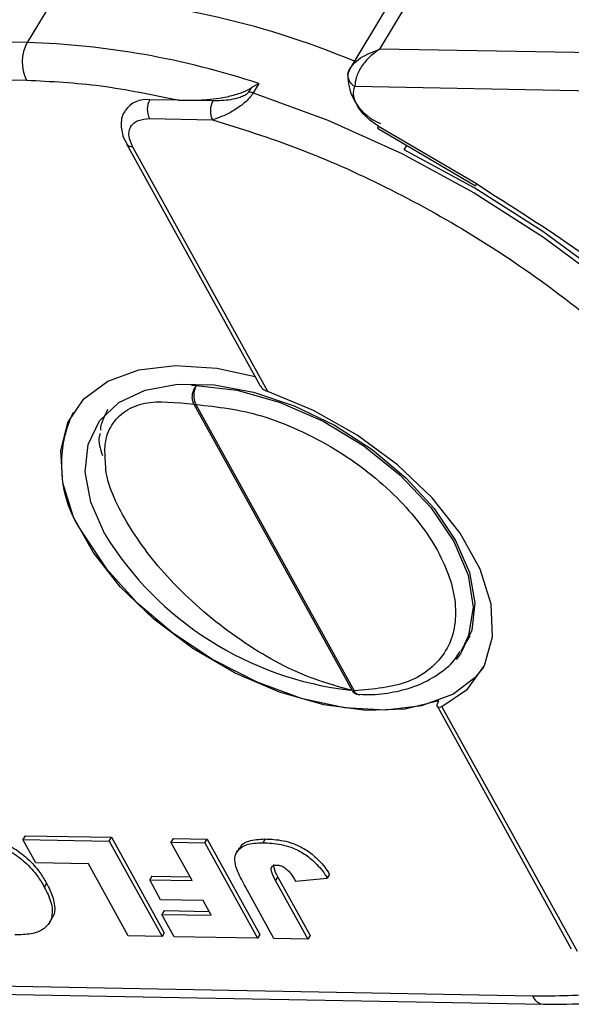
# Model space of a CAD drawing. Header units: millimetres. Extents: x 8853 to 11418, y 45 to 1005.
# Tile 272 of 278: x 11169 to 11186, y 675 to 704. Entities that reach past the tile are written whole.
import ezdxf

# ---------------------------------------------------------------- set-up
doc = ezdxf.new("R2010")
doc.units = ezdxf.units.MM

msp = doc.modelspace()

# ---------------------------------------------------------------- linework, layer by layer
at = {"color": 7, "linetype": 'Continuous', "lineweight": 25}
for p, q in [((11170.483, 705.022), (11169.64, 703.624)), ((11180.21, 703.427), (11181.087, 704.881)), ((11180.348, 704.564), (11179.303, 702.828)), ((11169.64, 703.624), (11143.639, 704.108)), ((11206.212, 702.942), (11180.21, 703.427)), ((11142.887, 702.991), (11169.619, 702.492)), ((11179.32, 702.856), (11179.241, 702.658)), ((11176.58, 702.39), (11176.349, 702.261)), ((11176.58, 702.39), (11176.412, 702.11)), ((11179.459, 702.309), (11206.191, 701.811)), ((11176.349, 702.261), (11176.273, 702.135)), ((11174.188, 701.891), (11173.314, 701.907)), ((11175.205, 701.872), (11174.188, 701.891)), ((11173.304, 701.342), (11175.194, 701.306)), ((11180.169, 701.118), (11183.106, 699.394)), ((11180.135, 701.053), (11183.072, 699.329)), ((11172.617, 700.589), (11176.626, 693.335)), ((11180.94, 700.402), (11181.019, 700.534)), ((11176.854, 693.164), (11172.798, 700.502)), ((11183.106, 699.394), (11183.474, 699.149)), ((11183.072, 699.329), (11183.072, 699.329)), ((11174.568, 693.357), (11174.707, 693.344)), ((11174.637, 692.785), (11179.377, 684.209)), ((11174.695, 692.779), (11179.435, 684.203)), ((11182.685, 685.468), (11182.915, 685.85)), ((11182.685, 685.468), (11182.634, 685.388)), ((11181.935, 683.73), (11185.944, 676.476)), ((11186.125, 676.39), (11182.069, 683.729)), ((11169.582, 679.86), (11169.515, 679.748)), ((11169.515, 679.748), (11172.101, 679.7)), ((11169.904, 679.043), (11169.515, 679.748)), ((11169.582, 679.86), (11172.169, 679.812)), ((11172.101, 679.7), (11172.169, 679.812)), ((11172.101, 679.7), (11173.681, 676.841)), ((11172.169, 679.812), (11173.749, 676.953)), ((11174.015, 679.777), (11173.948, 679.665)), ((11173.948, 679.665), (11174.965, 679.646)), ((11174.584, 678.515), (11173.948, 679.665)), ((11174.015, 679.777), (11175.033, 679.758)), ((11174.965, 679.646), (11175.033, 679.758)), ((11174.965, 679.646), (11176.545, 676.788)), ((11175.033, 679.758), (11176.613, 676.9)), ((11176.768, 679.763), (11176.701, 679.651)), ((11175.993, 679.483), (11175.925, 679.371)), ((11171.473, 679.013), (11169.904, 679.043)), ((11172.664, 676.86), (11171.473, 679.013)), ((11178.701, 678.705), (11178.633, 678.593)), ((11170.221, 678.435), (11170.154, 678.323)), ((11173.379, 678.65), (11173.311, 678.538)), ((11173.64, 677.944), (11173.311, 678.538)), ((11173.311, 678.538), (11174.584, 678.515)), ((11173.379, 678.65), (11174.52, 678.629)), ((11177.085, 678.509), (11177.153, 678.621)), ((11177.085, 678.509), (11178.052, 676.76)), ((11177.153, 678.621), (11178.12, 676.872)), ((11177.681, 678.494), (11178.633, 678.593)), ((11177.034, 676.779), (11176.179, 678.326)), ((11174.912, 677.921), (11173.64, 677.944)), ((11175.158, 677.475), (11174.912, 677.921)), ((11173.741, 677.615), (11173.674, 677.503)), ((11173.741, 677.615), (11175.095, 677.589)), ((11170.309, 677.257), (11170.376, 677.368)), ((11174.043, 676.834), (11173.674, 677.503)), ((11173.674, 677.503), (11175.158, 677.475)), ((11173.749, 676.953), (11173.681, 676.841)), ((11173.681, 676.841), (11172.664, 676.86)), ((11176.545, 676.788), (11174.043, 676.834)), ((11176.613, 676.9), (11176.545, 676.788)), ((11178.052, 676.76), (11177.034, 676.779)), ((11178.12, 676.872), (11178.052, 676.76)), ((11184.787, 675.05), (11158.055, 675.548)), ((11158.687, 675.302), (11185.109, 674.81))]:
    msp.add_line(p, q, dxfattribs=at)
at = {"color": 7, "linetype": 'Continuous', "lineweight": 25, "flags": 128}
for points in [[(11176.412, 702.11), (11178.65, 701.295), (11180.869, 700.292), (11183.034, 699.119), (11185.113, 697.792), (11187.074, 696.332), (11188.888, 694.761), (11190.526, 693.104), (11191.964, 691.384), (11193.18, 689.629), (11194.154, 687.865), (11194.874, 686.12), (11195.326, 684.418), (11195.506, 682.788), (11195.409, 681.253), (11195.037, 679.836), (11194.502, 678.728)], [(11194.819, 686.576), (11194.068, 688.288), (11193.075, 690.013), (11191.854, 691.725), (11190.423, 693.401), (11188.804, 695.014), (11187.019, 696.543), (11185.094, 697.963), (11183.058, 699.256), (11180.94, 700.402)], [(11181.977, 683.896), (11180.967, 683.646), (11179.801, 683.607), (11178.528, 683.782), (11177.201, 684.162), (11175.873, 684.734), (11174.601, 685.472), (11173.435, 686.346), (11172.426, 687.32), (11171.614, 688.355), (11171.033, 689.407), (11170.706, 690.432), (11170.648, 691.389), (11170.861, 692.237), (11171.336, 692.943), (11172.053, 693.476), (11172.983, 693.815), (11174.087, 693.945), (11175.32, 693.862), (11176.472, 693.614)], [(11171.963, 688.897), (11171.549, 689.852), (11171.382, 690.761), (11171.471, 691.584), (11171.812, 692.285), (11172.388, 692.834), (11173.176, 693.206), (11174.14, 693.386), (11175.239, 693.366), (11176.425, 693.146), (11177.645, 692.736), (11178.847, 692.154), (11179.978, 691.425), (11180.988, 690.582), (11181.833, 689.66), (11182.477, 688.701), (11182.891, 687.746), (11183.057, 686.838), (11182.968, 686.015), (11182.628, 685.313), (11182.489, 685.143)], [(11174.707, 693.344), (11175.931, 693.203), (11177.218, 692.84), (11178.504, 692.276), (11179.725, 691.537), (11180.821, 690.661), (11181.737, 689.69), (11182.427, 688.674), (11182.858, 687.662), (11183.007, 686.706), (11182.867, 685.853), (11182.685, 685.468)], [(11182.069, 683.729), (11182.833, 684.251), (11183.345, 684.958), (11183.584, 685.818), (11183.538, 686.794), (11183.21, 687.843), (11182.615, 688.921), (11181.777, 689.98), (11180.734, 690.974), (11179.53, 691.861), (11178.218, 692.601), (11176.854, 693.164)], [(11171.309, 688.909), (11172.006, 687.865), (11172.916, 686.86), (11174.002, 685.934), (11175.22, 685.125), (11176.52, 684.466), (11177.849, 683.985), (11179.151, 683.701), (11180.375, 683.626), (11181.47, 683.763), (11182.39, 684.105), (11183.099, 684.64), (11183.322, 684.912)], [(11179.59, 684.083), (11179.597, 684.083), (11179.598, 684.083)]]:
    msp.add_lwpolyline(points, dxfattribs=at)
at = {"color": 7, "linetype": 'Continuous', "lineweight": 25}
for centre, radius, start, end in [((11169.551, 679.315), 25.724, 67.3844, 87.9233), ((11170.721, 703.038), 1.229, 151.5352, 206.3243), ((11168.881, 679.211), 24.424, 71.6252, 88.2192), ((11179.513, 702.644), 0.272, 149.1346, 176.8794), ((11179.635, 702.662), 0.394, 180.3662, 243.5332), ((11180.811, 702.649), 1.567, 178.4664, 248.0481), ((11176.258, 701.647), 0.488, 71.6252, 88.2192), ((11173.213, 701.127), 0.786, 82.5841, 144.469), ((11173.855, 701.614), 0.615, 151.5352, 206.3243), ((11175.745, 701.579), 0.615, 151.5352, 206.3243), ((11180.484, 700.913), 0.376, 146.9673, 158.192), ((11172.782, 700.704), 0.202, 215.3072, 274.4953), ((11183.421, 699.189), 0.376, 146.9673, 158.192), ((11175.25, 693.049), 0.618, 151.4902, 205.9587), ((11174.699, 693.105), 0.326, 259.0396, 269.1758), ((11174.287, 690.973), 3.623, 154.4435, 214.7282), ((11180.453, 694.129), 9.973, 211.6419, 263.4605), ((11179.439, 684.529), 0.326, 259.0396, 269.1758), ((11179.623, 684.287), 0.206, 203.9248, 260.772), ((11185.157, 675.21), 0.403, 203.3478, 262.7917)]:
    msp.add_arc(centre, radius, start, end, dxfattribs=at)
for points, knots in [([(11179.279, 702.784), (11179.315, 702.842), (11179.393, 702.97), (11179.686, 703.224), (11180.005, 703.347), (11180.21, 703.427)], [0, 0, 0, 0, 0.227067, 0.501595, 1, 1, 1, 1]), ([(11180.21, 703.427), (11180.104, 703.352), (11179.891, 703.203), (11179.645, 702.901), (11179.481, 702.578), (11179.466, 702.395), (11179.459, 702.309)], [0, 0, 0, 0, 0.251519, 0.501784, 0.765632, 1, 1, 1, 1]), ([(11174.188, 701.891), (11174.637, 701.893), (11175.212, 701.896), (11175.931, 702.069), (11176.2, 702.17), (11176.318, 702.242), (11176.349, 702.261)], [0, 0, 0, 0, 0.650763, 0.832826, 0.955517, 1, 1, 1, 1]), ([(11176.412, 702.11), (11176.378, 702.062), (11176.307, 701.96), (11176.153, 701.813), (11175.985, 701.683), (11175.763, 701.538), (11175.487, 701.398), (11175.292, 701.337), (11175.194, 701.306)], [0, 0, 0, 0, 0.119802, 0.251168, 0.367952, 0.501326, 0.749781, 1, 1, 1, 1]), ([(11176.273, 702.135), (11176.267, 702.127), (11176.256, 702.11), (11176.22, 702.075), (11176.141, 702.023), (11175.97, 701.954), (11175.638, 701.88), (11175.378, 701.875), (11175.205, 701.872)], [0, 0, 0, 0, 0.02892, 0.058841, 0.126521, 0.252272, 0.502811, 1, 1, 1, 1]), ([(11180.169, 701.118), (11180.1, 701.161), (11179.964, 701.247), (11179.786, 701.403), (11179.632, 701.569), (11179.561, 701.684), (11179.526, 701.742)], [0, 0, 0, 0, 0.250113, 0.500005, 0.750113, 1, 1, 1, 1]), ([(11172.581, 701.577), (11172.568, 701.561), (11172.469, 701.444), (11172.44, 701.131), (11172.495, 700.812), (11172.598, 700.636), (11172.625, 700.59)], [0, 0, 0, 0, 0.059964, 0.4522506, 0.8571976, 1, 1, 1, 1]), ([(11172.798, 700.502), (11172.752, 700.61), (11172.68, 700.776), (11172.692, 700.974), (11172.743, 701.108), (11172.837, 701.216), (11173.007, 701.318), (11173.187, 701.332), (11173.304, 701.342)], [0, 0, 0, 0, 0.2394429, 0.3696073, 0.4999999, 0.6301644, 0.7605571, 1, 1, 1, 1]), ([(11175.194, 701.306), (11176.046, 701.039), (11177.78, 700.495), (11180.413, 699.318), (11183.027, 697.876), (11185.526, 696.178), (11187.816, 694.292), (11189.808, 692.287), (11191.481, 690.241), (11192.304, 688.872), (11192.708, 688.199)], [0, 0, 0, 0, 0.119843, 0.244, 0.371208, 0.5, 0.628792, 0.756, 0.880157, 1, 1, 1, 1]), ([(11183.474, 699.149), (11184.53, 698.479), (11186.792, 697.044), (11189.833, 694.403), (11192.466, 691.477), (11194.387, 688.674), (11195.08, 686.927), (11195.382, 686.168)], [0, 0, 0, 0, 0.190079, 0.407052, 0.624026, 0.836613, 1, 1, 1, 1]), ([(11174.637, 692.785), (11174.621, 692.825), (11174.595, 692.886), (11174.587, 692.986), (11174.592, 693.082), (11174.616, 693.18), (11174.656, 693.274), (11174.69, 693.32), (11174.707, 693.344)], [0, 0, 0, 0, 0.24166, 0.368694, 0.499829, 0.705384, 0.84166, 1, 1, 1, 1]), ([(11176.63, 693.337), (11176.638, 693.321), (11176.662, 693.274), (11176.74, 693.211), (11176.817, 693.179), (11176.854, 693.164)], [0, 0, 0, 0, 0.203309, 0.617373, 1, 1, 1, 1]), ([(11171.992, 690.98), (11171.976, 691.191), (11171.943, 691.645), (11172.149, 692.189), (11172.552, 692.603), (11173.297, 692.928), (11174.109, 692.841), (11174.637, 692.785)], [0, 0, 0, 0, 0.151946, 0.327722, 0.504124, 0.677381, 1, 1, 1, 1]), ([(11171.846, 692.011), (11171.846, 692.013), (11171.844, 692.142), (11171.92, 692.35), (11172.014, 692.54), (11172.06, 692.635)], [0, 0, 0, 0, 0.008649, 0.505604, 1, 1, 1, 1]), ([(11174.695, 692.779), (11175.341, 692.707), (11176.336, 692.597), (11177.766, 692.039), (11178.85, 691.471), (11179.86, 690.774), (11180.998, 689.768), (11182.05, 688.398), (11182.506, 687.039), (11182.468, 686.055), (11182.216, 685.381), (11181.744, 684.843), (11180.907, 684.327), (11180.015, 684.252), (11179.435, 684.203)], [0, 0, 0, 0, 0.119771, 0.184208, 0.25, 0.315792, 0.380229, 0.5, 0.619771, 0.684208, 0.75, 0.815792, 0.880229, 1, 1, 1, 1]), ([(11171.831, 691.913), (11171.819, 691.88), (11171.751, 691.698), (11171.83, 691.454), (11171.894, 691.254)], [0, 0, 0, 0, 0.183496, 1, 1, 1, 1]), ([(11179.377, 684.209), (11178.789, 684.374), (11177.885, 684.628), (11176.553, 685.366), (11175.534, 686.06), (11174.575, 686.863), (11173.479, 687.973), (11172.474, 689.387), (11171.996, 690.506), (11171.992, 690.954), (11171.992, 690.98)], [0, 0, 0, 0, 0.1927103, 0.2962024, 0.401573, 0.5065697, 0.609032, 0.7986659, 0.9882998, 1, 1, 1, 1]), ([(11179.591, 684.096), (11179.717, 684.091), (11180.112, 684.078), (11180.723, 684.17), (11181.415, 684.373), (11182.016, 684.717), (11182.43, 685.06), (11182.572, 685.325), (11182.607, 685.39)], [0, 0, 0, 0, 0.093633, 0.294496, 0.499289, 0.709533, 0.929459, 1, 1, 1, 1]), ([(11179.528, 684.092), (11179.519, 684.093), (11179.492, 684.097), (11179.437, 684.128), (11179.401, 684.177), (11179.377, 684.209)], [0, 0, 0, 0, 0.144463, 0.439263, 1, 1, 1, 1]), ([(11179.529, 684.096), (11179.55, 684.088), (11179.573, 684.079), (11179.596, 684.084), (11179.598, 684.084)], [0, 0, 0, 0, 0.915848, 1, 1, 1, 1]), ([(11182.069, 683.729), (11182.041, 683.718), (11181.984, 683.696), (11181.934, 683.716), (11181.922, 683.771), (11181.944, 683.838), (11181.969, 683.883), (11181.977, 683.896)], [0, 0, 0, 0, 0.238951, 0.478398, 0.703727, 0.911587, 1, 1, 1, 1]), ([(11167.681, 679.932), (11167.769, 679.929), (11168.09, 679.917), (11168.614, 679.819), (11169.21, 679.524), (11169.673, 679.176), (11170.007, 678.796), (11170.157, 678.543), (11170.221, 678.435)], [0, 0, 0, 0, 0.095574, 0.349117, 0.516447, 0.683176, 0.865288, 1, 1, 1, 1]), ([(11167.613, 679.82), (11167.701, 679.817), (11168.022, 679.805), (11168.547, 679.708), (11169.143, 679.413), (11169.605, 679.064), (11169.939, 678.684), (11170.09, 678.431), (11170.154, 678.323)], [0, 0, 0, 0, 0.095574, 0.349117, 0.516447, 0.683176, 0.865288, 1, 1, 1, 1]), ([(11176.179, 678.326), (11176.138, 678.402), (11176.018, 678.627), (11175.873, 678.947), (11175.85, 679.26), (11175.975, 679.463), (11176.236, 679.632), (11176.526, 679.644), (11176.701, 679.651)], [0, 0, 0, 0, 0.11362, 0.335894, 0.475067, 0.614217, 0.767404, 1, 1, 1, 1]), ([(11176.005, 679.475), (11176.019, 679.504), (11176.07, 679.608), (11176.31, 679.74), (11176.596, 679.754), (11176.768, 679.763)], [0, 0, 0, 0, 0.132075, 0.476711, 1, 1, 1, 1]), ([(11176.701, 679.651), (11176.789, 679.647), (11177.054, 679.637), (11177.468, 679.565), (11177.912, 679.35), (11178.276, 679.067), (11178.498, 678.801), (11178.61, 678.63), (11178.633, 678.593)], [0, 0, 0, 0, 0.128183, 0.387536, 0.549691, 0.711944, 0.938522, 1, 1, 1, 1]), ([(11176.768, 679.763), (11176.856, 679.759), (11177.122, 679.749), (11177.535, 679.677), (11177.979, 679.462), (11178.343, 679.179), (11178.566, 678.913), (11178.677, 678.742), (11178.701, 678.705)], [0, 0, 0, 0, 0.128183, 0.387536, 0.549691, 0.711944, 0.938522, 1, 1, 1, 1]), ([(11177.022, 678.996), (11177.023, 678.967), (11177.025, 678.851), (11177.098, 678.719), (11177.153, 678.621)], [0, 0, 0, 0, 0.252154, 1, 1, 1, 1]), ([(11177.085, 678.509), (11177.045, 678.586), (11176.986, 678.698), (11176.948, 678.835), (11176.955, 678.91), (11176.993, 678.958), (11177.051, 678.98), (11177.098, 678.981), (11177.12, 678.982)], [0, 0, 0, 0, 0.372716, 0.548628, 0.683692, 0.793503, 0.903383, 1, 1, 1, 1]), ([(11177.12, 678.982), (11177.14, 678.981), (11177.173, 678.979), (11177.228, 678.967), (11177.266, 678.953), (11177.288, 678.942), (11177.291, 678.941)], [0, 0, 0, 0, 0.364246, 0.622323, 0.945339, 1, 1, 1, 1]), ([(11177.291, 678.941), (11177.337, 678.911), (11177.43, 678.852), (11177.531, 678.735), (11177.611, 678.616), (11177.658, 678.534), (11177.681, 678.494)], [0, 0, 0, 0, 0.2432379, 0.4865679, 0.7421142, 1, 1, 1, 1]), ([(11170.221, 678.435), (11170.261, 678.359), (11170.382, 678.128), (11170.475, 677.774), (11170.469, 677.484), (11170.378, 677.39), (11170.365, 677.376)], [0, 0, 0, 0, 0.195837, 0.591117, 0.941322, 1, 1, 1, 1]), ([(11170.154, 678.323), (11170.193, 678.247), (11170.313, 678.017), (11170.419, 677.656), (11170.365, 677.289), (11170.135, 677.038), (11169.758, 676.899), (11169.441, 676.891), (11169.274, 676.887)], [0, 0, 0, 0, 0.096905, 0.2924998, 0.46579, 0.6391935, 0.8106455, 1, 1, 1, 1]), ([(11188.202, 675.385), (11187.768, 675.291), (11186.713, 675.063), (11185.501, 675.055), (11184.787, 675.05)], [0, 0, 0, 0, 0.4107, 1, 1, 1, 1]), ([(11185.106, 674.815), (11185.568, 674.814), (11186.548, 674.811), (11187.95, 674.977), (11188.99, 675.162), (11189.506, 675.338), (11189.599, 675.37)], [0, 0, 0, 0, 0.286491, 0.6065629, 0.9290165, 1, 1, 1, 1])]:
    msp.add_open_spline(points, degree=3, knots=knots, dxfattribs=at)
for points in [[(11169.619, 702.492), (11170.355, 702.457), (11171.827, 702.386), (11173.401, 702.056), (11174.188, 701.891)], [(11179.526, 701.742), (11179.479, 701.847), (11179.385, 702.057), (11179.434, 702.225), (11179.459, 702.309)]]:
    msp.add_open_spline(points, degree=3, dxfattribs=at)

doc.saveas('drawing.dxf')
